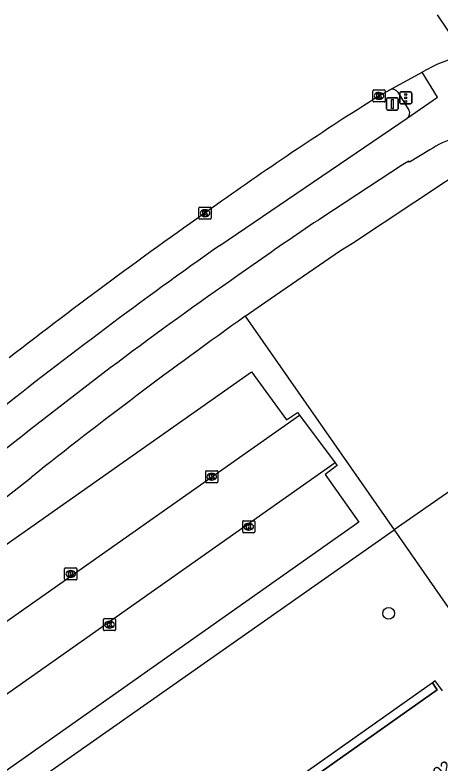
# Model space of a CAD drawing. Extents: x 159353 to 160616, y 385893 to 387321.
# Drawn here: x 160013.7 to 160049, y 387241.5 to 387303.7 of the extents above; entities that cross this region are included whole.
import ezdxf

# ---------------------------------------------------------------- set-up
doc = ezdxf.new("R2010")
doc.units = 0
for name, color, linetype in [('IMGEO_Boom', 7, 'Continuous'), ('IMGEO_Fietspad_gesloten', 7, 'Continuous'), ('IMGEO_Groenvoorziening', 7, 'Continuous'), ('IMGEO_Haag', 7, 'Continuous'), ('IMGEO_Kolk', 7, 'Continuous'), ('IMGEO_Pand', 7, 'Continuous'), ('IMGEO_Pand_nummerreeks', 7, 'Continuous'), ('IMGEO_Pand_overbouw', 7, 'Continuous'), ('IMGEO_Parkeervlak_open', 7, 'Continuous'), ('IMGEO_Rijbaan_lokaal_gesloten', 7, 'Continuous'), ('IMGEO_Rijbaan_lokaal_open', 7, 'Continuous'), ('IMGEO_Rijbaan_regionaal_gesloten', 7, 'Continuous'), ('IMGEO_Verkeersbordpaal', 7, 'Continuous'), ('IMGEO_Verkeersregelinstallatiepaal', 7, 'Continuous'), ('IMGEO_Voetpad_open', 7, 'Continuous')]:
    doc.layers.add(name, color=color, linetype=linetype)

msp = doc.modelspace()

# ---------------------------------------------------------------- linework, layer by layer
at = {"layer": 'IMGEO_Boom'}
msp.add_circle((160044.728, 387253.957), 0.489, dxfattribs=at)
at = {"layer": 'IMGEO_Fietspad_gesloten'}
for points in [[(160046.264, 387295.125), (160048.791, 387296.866), (160047.517, 387298.945)], [(160030.699, 387284.54), (160046.264, 387295.125)], [(160048.134, 387292.49), (160046.454, 387291.465), (160046.398, 387291.561), (160045.878, 387291.261), (160039.254, 387286.895)], [(160013.695, 387268.217), (159999.974, 387257.397), (159990.883, 387250), (159983.187, 387243.6), (159980.873, 387241.542)]]:
    msp.add_lwpolyline(points, dxfattribs=at)
for centre, radius, start, end in [((160053.108, 387284.769), 9.184, 107.96052, 122.79161), ((160127.344, 387152.404), 160.773, 123.22438, 125.72105), ((160265.05, 386951.981), 406.836, 125.1719, 128.47606), ((160237.586, 386987.818), 358.819, 124.66866, 128.60635)]:
    msp.add_arc(centre, radius, start, end, dxfattribs=at)
at = {"layer": 'IMGEO_Groenvoorziening'}
for points in [[(160066.736, 387275.904), (160045.178, 387260.891)], [(160045.178, 387260.891), (160052.758, 387249.971), (160052.549, 387249.827)]]:
    msp.add_lwpolyline(points, dxfattribs=at)
at = {"layer": 'IMGEO_Haag'}
for points in [[(160032.821, 387278.661), (160045.178, 387260.891)], [(159994.947, 387225.611), (160045.178, 387260.891)]]:
    msp.add_lwpolyline(points, dxfattribs=at)
at = {"layer": 'IMGEO_Kolk'}
for p, q in [((160043.426, 387296.554), (160043.426, 387297.406)), ((160043.501, 387297.48), (160044.353, 387297.48)), ((160043.914, 387297.26), (160043.939, 387297.26)), ((160044.427, 387297.406), (160044.427, 387296.554)), ((160043.937, 387296.7), (160043.912, 387296.7)), ((160044.353, 387296.48), (160043.501, 387296.48)), ((160028.975, 387286.811), (160028.975, 387287.663)), ((160029.05, 387287.737), (160029.902, 387287.737)), ((160029.463, 387287.517), (160029.488, 387287.517)), ((160029.976, 387287.663), (160029.976, 387286.811)), ((160029.902, 387286.737), (160029.05, 387286.737)), ((160029.486, 387286.957), (160029.461, 387286.957)), ((160029.533, 387264.891), (160029.533, 387265.743)), ((160029.608, 387265.817), (160030.46, 387265.817)), ((160030.021, 387265.597), (160030.046, 387265.597)), ((160030.534, 387265.743), (160030.534, 387264.891)), ((160030.044, 387265.037), (160030.019, 387265.037)), ((160030.46, 387264.817), (160029.608, 387264.817)), ((160032.604, 387260.735), (160032.604, 387261.587)), ((160032.679, 387261.661), (160033.531, 387261.661)), ((160033.092, 387261.441), (160033.117, 387261.441)), ((160033.605, 387261.587), (160033.605, 387260.735)), ((160033.531, 387260.661), (160032.679, 387260.661)), ((160033.115, 387260.881), (160033.09, 387260.881)), ((160017.82, 387256.807), (160017.82, 387257.659)), ((160017.895, 387257.733), (160018.747, 387257.733)), ((160018.308, 387257.513), (160018.333, 387257.513)), ((160018.821, 387257.659), (160018.821, 387256.807)), ((160018.331, 387256.953), (160018.306, 387256.953)), ((160018.747, 387256.733), (160017.895, 387256.733)), ((160021.044, 387252.593), (160021.044, 387253.445)), ((160021.119, 387253.519), (160021.971, 387253.519)), ((160021.532, 387253.299), (160021.557, 387253.299)), ((160022.045, 387253.445), (160022.045, 387252.593)), ((160021.971, 387252.519), (160021.119, 387252.519)), ((160021.555, 387252.739), (160021.53, 387252.739))]:
    msp.add_line(p, q, dxfattribs=at)
for points in [[(160043.426, 387296.554), (160043.426, 387297.406)], [(160043.501, 387297.48), (160044.353, 387297.48)], [(160044.427, 387297.406), (160044.427, 387296.554)], [(160043.747, 387297.18), (160043.87, 387297.18), (160043.87, 387297.029), (160044, 387297.18), (160044.164, 387297.18), (160044.018, 387297.029), (160044.171, 387296.78), (160044.019, 387296.78), (160043.934, 387296.944), (160043.87, 387296.877), (160043.87, 387296.78), (160043.747, 387296.78), (160043.747, 387297.18)], [(160044.353, 387296.48), (160043.501, 387296.48)], [(160028.975, 387286.811), (160028.975, 387287.663)], [(160029.05, 387287.737), (160029.902, 387287.737)], [(160029.296, 387287.437), (160029.419, 387287.437), (160029.419, 387287.286), (160029.549, 387287.437), (160029.713, 387287.437), (160029.567, 387287.286), (160029.72, 387287.037), (160029.568, 387287.037), (160029.483, 387287.201), (160029.419, 387287.134), (160029.419, 387287.037), (160029.296, 387287.037), (160029.296, 387287.437)], [(160029.976, 387287.663), (160029.976, 387286.811)], [(160029.902, 387286.737), (160029.05, 387286.737)], [(160029.533, 387264.891), (160029.533, 387265.743)], [(160029.608, 387265.817), (160030.46, 387265.817)], [(160029.854, 387265.517), (160029.977, 387265.517), (160029.977, 387265.366), (160030.107, 387265.517), (160030.271, 387265.517), (160030.125, 387265.366), (160030.278, 387265.117), (160030.126, 387265.117), (160030.041, 387265.281), (160029.977, 387265.214), (160029.977, 387265.117), (160029.854, 387265.117), (160029.854, 387265.517)], [(160030.534, 387265.743), (160030.534, 387264.891)], [(160030.46, 387264.817), (160029.608, 387264.817)], [(160032.604, 387260.735), (160032.604, 387261.587)], [(160032.679, 387261.661), (160033.531, 387261.661)], [(160032.925, 387261.361), (160033.048, 387261.361), (160033.048, 387261.21), (160033.178, 387261.361), (160033.342, 387261.361), (160033.196, 387261.21), (160033.349, 387260.961), (160033.197, 387260.961), (160033.112, 387261.125), (160033.048, 387261.058), (160033.048, 387260.961), (160032.925, 387260.961), (160032.925, 387261.361)], [(160033.605, 387261.587), (160033.605, 387260.735)], [(160033.531, 387260.661), (160032.679, 387260.661)], [(160017.82, 387256.807), (160017.82, 387257.659)], [(160017.895, 387257.733), (160018.747, 387257.733)], [(160018.141, 387257.433), (160018.264, 387257.433), (160018.264, 387257.282), (160018.394, 387257.433), (160018.558, 387257.433), (160018.412, 387257.282), (160018.565, 387257.033), (160018.413, 387257.033), (160018.328, 387257.197), (160018.264, 387257.13), (160018.264, 387257.033), (160018.141, 387257.033), (160018.141, 387257.433)], [(160018.821, 387257.659), (160018.821, 387256.807)], [(160018.747, 387256.733), (160017.895, 387256.733)], [(160021.044, 387252.593), (160021.044, 387253.445)], [(160021.119, 387253.519), (160021.971, 387253.519)], [(160021.365, 387253.219), (160021.488, 387253.219), (160021.488, 387253.068), (160021.618, 387253.219), (160021.782, 387253.219), (160021.636, 387253.068), (160021.789, 387252.819), (160021.637, 387252.819), (160021.552, 387252.983), (160021.488, 387252.916), (160021.488, 387252.819), (160021.365, 387252.819), (160021.365, 387253.219)], [(160022.045, 387253.445), (160022.045, 387252.593)], [(160021.971, 387252.519), (160021.119, 387252.519)]]:
    msp.add_lwpolyline(points, dxfattribs=at)
for centre, start, end in [((160043.503, 387297.404), 91.55205, 178.44795), ((160043.503, 387297.404), 91.55205, 178.44795), ((160044.351, 387297.404), 1.55205, 88.44795), ((160044.351, 387297.404), 1.55205, 88.44795), ((160043.503, 387296.556), 181.55205, 268.44795), ((160043.503, 387296.556), 181.55205, 268.44795), ((160044.351, 387296.556), 271.55205, 358.44795), ((160044.351, 387296.556), 271.55205, 358.44795), ((160029.052, 387287.661), 91.55205, 178.44795), ((160029.052, 387287.661), 91.55205, 178.44795), ((160029.9, 387287.661), 1.55205, 88.44795), ((160029.9, 387287.661), 1.55205, 88.44795), ((160029.052, 387286.813), 181.55205, 268.44795), ((160029.052, 387286.813), 181.55205, 268.44795), ((160029.9, 387286.813), 271.55205, 358.44795), ((160029.9, 387286.813), 271.55205, 358.44795), ((160029.61, 387265.741), 91.55205, 178.44795), ((160029.61, 387265.741), 91.55205, 178.44795), ((160030.458, 387265.741), 1.55205, 88.44795), ((160030.458, 387265.741), 1.55205, 88.44795), ((160029.61, 387264.893), 181.55205, 268.44795), ((160029.61, 387264.893), 181.55205, 268.44795), ((160030.458, 387264.893), 271.55205, 358.44795), ((160030.458, 387264.893), 271.55205, 358.44795), ((160032.681, 387261.585), 91.55205, 178.44795), ((160032.681, 387261.585), 91.55205, 178.44795), ((160033.529, 387261.585), 1.55205, 88.44795), ((160033.529, 387261.585), 1.55205, 88.44795), ((160032.681, 387260.737), 181.55205, 268.44795), ((160032.681, 387260.737), 181.55205, 268.44795), ((160033.529, 387260.737), 271.55205, 358.44795), ((160033.529, 387260.737), 271.55205, 358.44795), ((160017.897, 387257.657), 91.55205, 178.44795), ((160017.897, 387257.657), 91.55205, 178.44795), ((160018.745, 387257.657), 1.55205, 88.44795), ((160018.745, 387257.657), 1.55205, 88.44795), ((160017.897, 387256.809), 181.55205, 268.44795), ((160017.897, 387256.809), 181.55205, 268.44795), ((160018.745, 387256.809), 271.55205, 358.44795), ((160018.745, 387256.809), 271.55205, 358.44795), ((160021.121, 387253.443), 91.55205, 178.44795), ((160021.121, 387253.443), 91.55205, 178.44795), ((160021.969, 387253.443), 1.55205, 88.44795), ((160021.969, 387253.443), 1.55205, 88.44795), ((160021.121, 387252.595), 181.55205, 268.44795), ((160021.121, 387252.595), 181.55205, 268.44795), ((160021.969, 387252.595), 271.55205, 358.44795), ((160021.969, 387252.595), 271.55205, 358.44795)]:
    msp.add_arc(centre, 0.0765, start, end, dxfattribs=at)
for centre, major_axis, ratio, start_param, end_param in [((160043.913, 387296.98), (-0.387, 0.002), 0.722429, 4.712389, 7.853982), ((160043.938, 387296.98), (-0.39, 0.002), 0.717154, 1.570796, 4.712389), ((160029.462, 387287.237), (-0.387, 0.002), 0.722429, 4.712389, 7.853982), ((160029.487, 387287.237), (-0.39, 0.002), 0.717154, 1.570796, 4.712389), ((160030.02, 387265.317), (-0.387, 0.002), 0.722429, 4.712389, 7.853982), ((160030.045, 387265.317), (-0.39, 0.002), 0.717154, 1.570796, 4.712389), ((160033.091, 387261.161), (-0.387, 0.002), 0.722429, 4.712389, 7.853982), ((160033.116, 387261.161), (-0.39, 0.002), 0.717154, 1.570796, 4.712389), ((160018.307, 387257.233), (-0.387, 0.002), 0.722429, 4.712389, 7.853982), ((160018.332, 387257.233), (-0.39, 0.002), 0.717154, 1.570796, 4.712389), ((160021.531, 387253.019), (-0.387, 0.002), 0.722429, 4.712389, 7.853982), ((160021.556, 387253.019), (-0.39, 0.002), 0.717154, 1.570796, 4.712389)]:
    msp.add_ellipse(centre, major_axis=major_axis, ratio=ratio, start_param=start_param, end_param=end_param, dxfattribs=at)
at = {"layer": 'IMGEO_Pand'}
for points in [[(160048.356, 387248.176), (160048.761, 387247.604), (160033.838, 387237.043)], [(160049.193, 387247.513), (160048.601, 387248.349), (160048.356, 387248.176)]]:
    msp.add_lwpolyline(points, dxfattribs=at)
at = {"layer": 'IMGEO_Pand_overbouw'}
msp.add_lwpolyline([(160048.761, 387247.604), (160048.356, 387248.176), (160033.434, 387237.614), (160033.838, 387237.043)], close=True, dxfattribs=at)
at = {"layer": 'IMGEO_Parkeervlak_open'}
for points in [[(159999.539, 387253.009), (160000.853, 387251.186), (160033.327, 387274.036), (160036.255, 387270.035), (160037.153, 387270.66), (160037.313, 387270.445)], [(160040.275, 387266.465), (160040.443, 387266.24), (160039.454, 387265.496), (160042.249, 387261.546), (159995.3, 387228.406), (159992.476, 387232.335), (159991.718, 387231.814), (159991.522, 387232.087)]]:
    msp.add_lwpolyline(points, dxfattribs=at)
at = {"layer": 'IMGEO_Rijbaan_lokaal_gesloten'}
for points in [[(160044.826, 387297.482), (160047.517, 387298.945)], [(160043.927, 387296.98), (160044.826, 387297.482)]]:
    msp.add_lwpolyline(points, dxfattribs=at)
for centre, radius, start, end in [((160053.049, 387289.971), 10.542, 100.98756, 121.65308), ((160206.085, 387040.5), 303.443, 122.30296, 125.37243), ((160288.633, 386920.811), 448.828, 125.12007, 127.85321)]:
    msp.add_arc(centre, radius, start, end, dxfattribs=at)
at = {"layer": 'IMGEO_Rijbaan_lokaal_open'}
for points in [[(159988.617, 387236.137), (160037.313, 387270.445)], [(160037.313, 387270.445), (160040.275, 387266.465)], [(160040.275, 387266.465), (159991.522, 387232.087)]]:
    msp.add_lwpolyline(points, dxfattribs=at)
at = {"layer": 'IMGEO_Rijbaan_regionaal_gesloten'}
msp.add_lwpolyline([(160048.752, 387303.711), (160051.04, 387300.32)], dxfattribs=at)
at = {"layer": 'IMGEO_Verkeersbordpaal'}
for p, q in [((160044.535, 387295.909), (160044.535, 387296.709)), ((160044.535, 387296.709), (160044.535, 387295.909)), ((160044.635, 387296.809), (160045.425, 387296.809)), ((160045.425, 387296.809), (160044.635, 387296.809)), ((160045.525, 387296.709), (160045.525, 387295.909)), ((160045.525, 387295.909), (160045.525, 387296.709)), ((160045.425, 387295.809), (160044.635, 387295.809)), ((160044.635, 387295.809), (160045.425, 387295.809))]:
    msp.add_line(p, q, dxfattribs=at)
msp.add_lwpolyline([(160044.955, 387296.684), (160045.105, 387296.684), (160045.105, 387295.934), (160044.955, 387295.934), (160044.955, 387296.684)], dxfattribs=at)
for centre, start, end in [((160044.635, 387296.709), 90, 180), ((160044.635, 387296.709), 90, 180), ((160045.425, 387296.709), 0, 90), ((160045.425, 387296.709), 360, 90), ((160044.635, 387295.909), 180, 270), ((160044.635, 387295.909), 180, 270), ((160045.425, 387295.909), 270, 0), ((160045.425, 387295.909), 270, 0)]:
    msp.add_arc(centre, 0.1, start, end, dxfattribs=at)
at = {"layer": 'IMGEO_Verkeersregelinstallatiepaal'}
for p, q in [((160045.648, 387296.412), (160045.648, 387297.212)), ((160045.648, 387297.212), (160045.648, 387296.412)), ((160045.748, 387297.312), (160046.538, 387297.312)), ((160046.538, 387297.312), (160045.748, 387297.312)), ((160046.638, 387297.212), (160046.638, 387296.412)), ((160046.638, 387296.412), (160046.638, 387297.212)), ((160046.538, 387296.312), (160045.748, 387296.312)), ((160045.748, 387296.312), (160046.538, 387296.312))]:
    msp.add_line(p, q, dxfattribs=at)
for centre in [(160046.143, 387297.102), (160046.143, 387296.812), (160046.143, 387296.522)]:
    msp.add_circle(centre, 0.085, dxfattribs=at)
for centre, start, end in [((160045.748, 387297.212), 90, 180), ((160045.748, 387297.212), 90, 180), ((160046.538, 387297.212), 0, 90), ((160046.538, 387297.212), 360, 90), ((160045.748, 387296.412), 180, 270), ((160045.748, 387296.412), 180, 270), ((160046.538, 387296.412), 270, 0), ((160046.538, 387296.412), 270, 0)]:
    msp.add_arc(centre, 0.1, start, end, dxfattribs=at)
at = {"layer": 'IMGEO_Voetpad_open'}
for points in [[(160045.487, 387297.3), (160046.405, 387295.795)], [(160032.821, 387278.661), (160034.882, 387280.095), (160040.722, 387284.127), (160041.714, 387284.743), (160052.083, 387291.603)], [(159999.539, 387253.009), (160000, 387253.378), (160002.258, 387255.184), (160007.453, 387259.335), (160015.041, 387265.264)], [(160048.356, 387248.176), (160003.6, 387216.5)]]:
    msp.add_lwpolyline(points, dxfattribs=at)
for centre, radius, start, end in [((160045.06, 387297.041), 0.499, 31.22199, 117.98925), ((160045.98, 387295.535), 0.499, 304.76754, 31.46376), ((160262.863, 386954.86), 397.198, 125.39168, 128.60343)]:
    msp.add_arc(centre, radius, start, end, dxfattribs=at)

# ---------------------------------------------------------------- texts
at = {"layer": 'IMGEO_Pand_nummerreeks'}
msp.add_text('74-84/G02', height=1, rotation=36.28527, dxfattribs=at).set_placement((160044.969, 387237.241))

doc.saveas('drawing.dxf')
